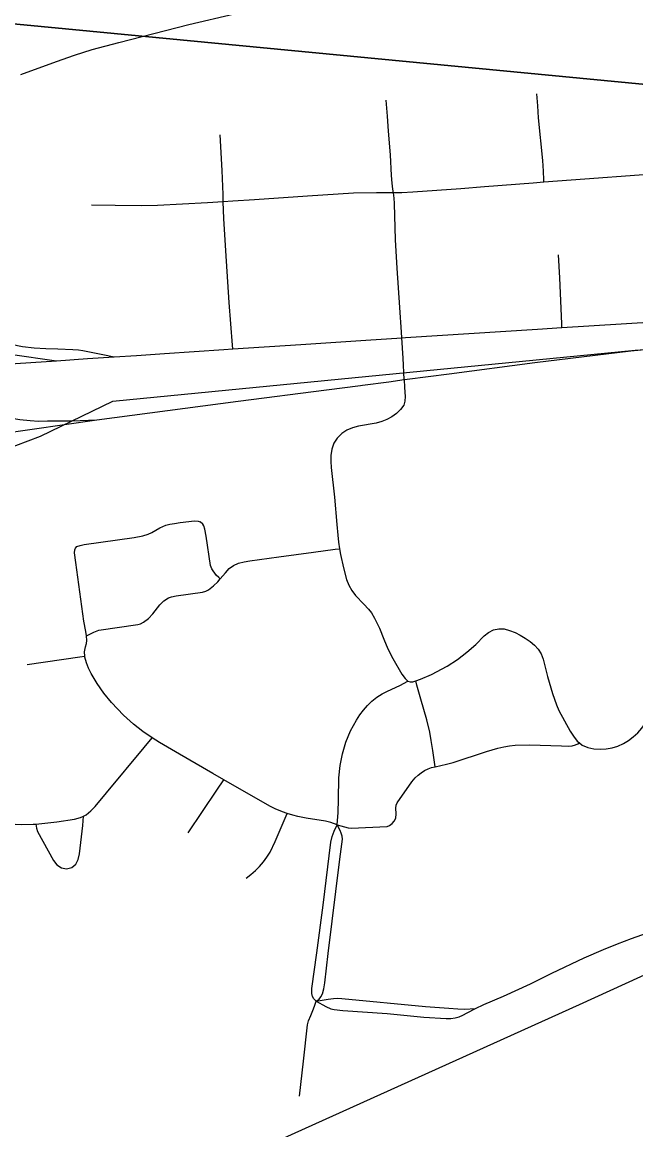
# Model space of a CAD drawing. Extents: x 0 to 1134, y 0 to 440.
# Drawn here: x 844.396 to 844.717, y 362.599 to 363.179 of the extents above; entities that cross this region are included whole.
import ezdxf

# ---------------------------------------------------------------- set-up
doc = ezdxf.new("R2010")
doc.units = 0
for name, color, linetype in [('GM_X_City_Street', 7, 'Continuous'), ('GM_X_Rail_Line', 7, 'Continuous'), ('GM_X_Section', 7, 'Continuous'), ('GM_X_State_Route', 7, 'Continuous'), ('GM_X_Township_Road', 7, 'Continuous'), ('GM_X_US_Route', 7, 'Continuous')]:
    doc.layers.add(name, color=color, linetype=linetype)

msp = doc.modelspace()

# ---------------------------------------------------------------- linework, layer by layer
at = {"layer": 'GM_X_City_Street'}
for points in [[(844.59581, 362.99157), (844.59603, 362.98744), (844.59637, 362.98275), (844.59617, 362.98029), (844.59555, 362.97821), (844.59392, 362.97584), (844.59181, 362.97379), (844.58938, 362.97203), (844.5868, 362.97059), (844.58403, 362.96951), (844.58112, 362.96874), (844.57194, 362.96709), (844.56885, 362.96627), (844.56586, 362.96503), (844.56312, 362.96326), (844.56079, 362.96095), (844.55903, 362.95817), (844.55792, 362.95508), (844.55744, 362.95186), (844.55743, 362.94865), (844.55765, 362.9455), (844.55941, 362.93006), (844.56056, 362.91577), (844.56104, 362.91005), (844.56146, 362.90646), (844.56199, 362.90305)], [(844.42465, 362.90413), (844.42632, 362.90472), (844.42842, 362.90524), (844.45464, 362.9089), (844.45918, 362.9097), (844.46199, 362.91062), (844.46383, 362.91154), (844.46807, 362.91394), (844.47106, 362.91527), (844.47324, 362.91584), (844.4757, 362.9163), (844.47863, 362.91676), (844.48609, 362.91756), (844.48798, 362.9175), (844.48906, 362.91711)], [(844.49948, 362.88721), (844.49882, 362.8879), (844.4975, 362.88927), (844.49521, 362.89249), (844.49458, 362.89433), (844.49223, 362.90964), (844.49159, 362.91331), (844.49102, 362.91492), (844.49045, 362.91589), (844.48906, 362.91711)], [(844.42957, 362.85745), (844.42935, 362.85967), (844.4282, 362.86507), (844.42401, 362.89576), (844.42338, 362.90087), (844.4235, 362.90241), (844.4239, 362.90327), (844.42465, 362.90413)], [(844.49948, 362.88721), (844.50227, 362.89049), (844.50431, 362.89263), (844.5066, 362.89433), (844.50921, 362.89541), (844.5121, 362.89613), (844.51509, 362.89666), (844.53027, 362.89876), (844.54834, 362.90127), (844.55963, 362.90273), (844.56199, 362.90305)], [(844.56199, 362.90305), (844.56245, 362.90009), (844.5641, 362.89306), (844.5657, 362.88698), (844.56688, 362.88398), (844.56843, 362.88117), (844.57033, 362.87858), (844.57463, 362.87401), (844.57709, 362.87135), (844.57863, 362.86943), (844.58035, 362.86677), (844.58291, 362.86151), (844.58513, 362.85568), (844.5873, 362.85064), (844.58987, 362.84561), (844.59456, 362.83747), (844.59629, 362.83509), (844.59767, 362.83373)], [(844.42957, 362.85745), (844.43175, 362.85858), (844.43342, 362.85944), (844.43617, 362.86036), (844.45648, 362.86334), (844.45798, 362.8638), (844.45946, 362.86462), (844.46216, 362.86653), (844.46428, 362.86893), (844.46805, 362.87375), (844.47015, 362.87573), (844.47249, 362.87729), (844.47416, 362.87785), (844.4765, 362.87832), (844.49037, 362.88036), (844.49211, 362.8809), (844.49348, 362.88155), (844.49605, 362.88355), (844.49827, 362.88579), (844.49948, 362.88721)], [(844.68747, 362.80139), (844.68881, 362.80028), (844.69188, 362.79896), (844.69506, 362.79839), (844.69822, 362.79819), (844.7014, 362.79836), (844.7045, 362.79891), (844.70753, 362.79978), (844.71042, 362.80105), (844.7131, 362.80268), (844.71563, 362.80459), (844.71802, 362.80671), (844.72016, 362.80911), (844.72196, 362.81178), (844.7233, 362.81469), (844.72424, 362.81774), (844.72547, 362.82393), (844.72616, 362.83014), (844.72682, 362.8394), (844.72761, 362.84862), (844.72881, 362.86095), (844.73012, 362.8733), (844.73041, 362.87862)], [(844.60181, 362.83387), (844.60427, 362.83474), (844.61, 362.83727), (844.6183, 362.84166), (844.6236, 362.84503), (844.62857, 362.84886), (844.63331, 362.85297), (844.63764, 362.85737), (844.63997, 362.85921), (844.64251, 362.86057), (844.64525, 362.86119), (844.64808, 362.86105), (844.65096, 362.86029), (844.65376, 362.85916), (844.65648, 362.85781), (844.65911, 362.85627), (844.66162, 362.85454), (844.66392, 362.85265), (844.66588, 362.85049), (844.66736, 362.84802), (844.6684, 362.84524), (844.67071, 362.83624), (844.67329, 362.82727), (844.67537, 362.82135), (844.67664, 362.81845), (844.67959, 362.81298), (844.68269, 362.80759), (844.68433, 362.80494), (844.68627, 362.80239), (844.68747, 362.80139)], [(844.42875, 362.84685), (844.42853, 362.84909), (844.42908, 362.85166), (844.42963, 362.85348), (844.42981, 362.85502), (844.42957, 362.85745)], [(844.39854, 362.8424), (844.42619, 362.84647), (844.42875, 362.84685)], [(844.46405, 362.8041), (844.45912, 362.80735), (844.4543, 362.81119), (844.44905, 362.81588), (844.44265, 362.82263), (844.43876, 362.82742), (844.43521, 362.83249), (844.43202, 362.83775), (844.43069, 362.84048), (844.4296, 362.84333), (844.42881, 362.84622), (844.42875, 362.84685)], [(844.56072, 362.75859), (844.56124, 362.76507), (844.56141, 362.77178), (844.56169, 362.7832), (844.56227, 362.78953), (844.56346, 362.7958), (844.5653, 362.8019), (844.56777, 362.80778), (844.5708, 362.8134), (844.57254, 362.81608), (844.57447, 362.81864), (844.57659, 362.82107), (844.57893, 362.8233), (844.58146, 362.8253), (844.5842, 362.82703), (844.58706, 362.82849), (844.59356, 362.83146), (844.59767, 362.83373)], [(844.59767, 362.83373), (844.59894, 362.83339), (844.60035, 362.83336), (844.60181, 362.83387)], [(844.61204, 362.78897), (844.61186, 362.79014), (844.61076, 362.79747), (844.60995, 362.80272), (844.60924, 362.80699), (844.60761, 362.81347), (844.60449, 362.82432), (844.60243, 362.83171), (844.60181, 362.83387)], [(844.42816, 362.76315), (844.42943, 362.76381), (844.43197, 362.76585), (844.43415, 362.76816), (844.44019, 362.77523), (844.4599, 362.79908), (844.46405, 362.8041)], [(844.5014, 362.78211), (844.49572, 362.78534), (844.47828, 362.79559), (844.4679, 362.80156), (844.46405, 362.8041)], [(844.61204, 362.78897), (844.61798, 362.79024), (844.62141, 362.79113), (844.63893, 362.79688), (844.64484, 362.79865), (844.64784, 362.79939), (844.65086, 362.79989), (844.65392, 362.80019), (844.66128, 362.80043), (844.67808, 362.79983), (844.68181, 362.79967), (844.6836, 362.79998), (844.68542, 362.80044), (844.68658, 362.80098), (844.68747, 362.80139)], [(844.56072, 362.75859), (844.56647, 362.75698), (844.56807, 362.75675), (844.58683, 362.75767), (844.5881, 362.75827), (844.58954, 362.75931), (844.59064, 362.76046), (844.59143, 362.762), (844.59163, 362.76429), (844.59148, 362.76727), (844.59158, 362.76881), (844.59218, 362.77005), (844.59983, 362.78099), (844.60152, 362.78308), (844.60316, 362.78457), (844.60476, 362.78576), (844.60645, 362.78691), (844.60828, 362.78785), (844.61007, 362.78855), (844.61204, 362.78897)], [(844.4829, 362.75442), (844.49776, 362.77665), (844.5014, 362.78211)], [(844.53456, 362.76453), (844.53215, 362.7653), (844.52828, 362.76696), (844.52554, 362.76837), (844.5014, 362.78211)], [(844.37576, 362.76436), (844.37723, 362.7634), (844.38009, 362.76196), (844.38305, 362.76081), (844.3861, 362.75993), (844.38921, 362.7593), (844.39234, 362.7589), (844.39548, 362.75871), (844.40177, 362.75883), (844.40318, 362.75897)], [(844.40318, 362.75897), (844.4035, 362.75683), (844.40407, 362.755), (844.41234, 362.73994), (844.4142, 362.73761), (844.41654, 362.73604), (844.41925, 362.73556), (844.42192, 362.73626), (844.42403, 362.738), (844.42534, 362.74051), (844.42601, 362.74347), (844.42778, 362.75828), (844.42816, 362.76315)], [(844.40318, 362.75897), (844.41413, 362.76009), (844.42338, 362.76146), (844.42652, 362.76232), (844.42816, 362.76315)], [(844.51323, 362.73074), (844.51568, 362.73261), (844.51801, 362.73464), (844.52019, 362.73683), (844.52221, 362.73919), (844.52401, 362.74169), (844.52563, 362.7443), (844.52836, 362.7498), (844.53349, 362.76199), (844.53456, 362.76453)], [(844.56072, 362.75859), (844.5574, 362.75985), (844.5547, 362.76053), (844.54461, 362.76209), (844.54013, 362.76294), (844.5376, 362.76358), (844.53456, 362.76453)], [(844.54983, 362.66627), (844.54849, 362.66756), (844.54788, 362.66868), (844.54747, 362.67024), (844.54745, 362.67298), (844.55014, 362.69163), (844.5534, 362.71655), (844.5574, 362.74958), (844.55809, 362.75239), (844.55918, 362.75526), (844.56072, 362.75859)], [(844.54983, 362.66627), (844.55132, 362.66736), (844.55224, 362.66857), (844.55304, 362.67006), (844.55378, 362.67281), (844.55423, 362.67585), (844.55603, 362.6913), (844.56221, 362.74069), (844.56348, 362.75101), (844.56342, 362.75256), (844.56291, 362.75423), (844.56233, 362.75554), (844.56072, 362.75859)], [(844.63311, 362.66241), (844.63751, 362.66456), (844.64772, 362.66895), (844.6619, 362.67545), (844.6731, 362.68091), (844.68996, 362.68891), (844.7001, 362.6933), (844.70728, 362.6963), (844.71468, 362.69914), (844.72799, 362.70375)], [(844.54111, 362.61653), (844.5432, 362.63487), (844.5453, 362.654), (844.54581, 362.65595), (844.54696, 362.65887), (844.54811, 362.66134), (844.54896, 362.66364), (844.54983, 362.66627)], [(844.54983, 362.66627), (844.55597, 362.66736), (844.55889, 362.66771), (844.56067, 362.66782), (844.56319, 362.66771), (844.60697, 362.66355), (844.61913, 362.66264), (844.62377, 362.66227), (844.62735, 362.66217), (844.63311, 362.66241)], [(844.54983, 362.66627), (844.55487, 362.66358), (844.55746, 362.66237), (844.55912, 362.66191), (844.56371, 362.66146), (844.58688, 362.65985), (844.60599, 362.65799), (844.61781, 362.65717), (844.6202, 362.65721), (844.62243, 362.65755), (844.62458, 362.65817), (844.62653, 362.65893), (844.62878, 362.66012), (844.63311, 362.66241)]]:
    msp.add_lwpolyline(points, dxfattribs=at)
at = {"layer": 'GM_X_Rail_Line'}
for points in [[(844.39538, 363.15114), (844.41397, 363.15803), (844.42337, 363.16121), (844.4327, 363.16417), (844.44649, 363.16792), (844.48317, 363.17738), (844.50708, 363.18283)], [(844.35379, 362.94235), (844.4056, 362.96198), (844.44342, 362.98021), (844.71652, 363.0069), (845.33834, 363.04906), (845.38221, 363.05921), (845.42429, 363.06541), (845.53321, 363.06295), (845.56373, 363.07909), (845.64047, 363.10636), (845.70897, 363.12492), (845.75724, 363.13484), (845.80056, 363.13856), (845.83254, 363.13801), (845.86997, 363.13669), (845.92431, 363.13033), (845.97814, 363.12077), (846.01417, 363.11202), (846.2916, 363.01729), (846.36382, 363.01059)], [(844.24205, 362.46265), (844.53885, 362.59748), (844.68747, 362.66459), (844.88606, 362.75532), (845.20917, 362.90278), (845.3331, 362.95907)]]:
    msp.add_lwpolyline(points, dxfattribs=at)
at = {"layer": 'GM_X_Section'}
for points in [[(843.94203, 364.23217), (844.94191, 364.13589), (844.84938, 363.13367), (843.8514, 363.22955)], [(843.8514, 363.22955), (844.84938, 363.13367), (844.75987, 362.13104), (843.74548, 362.21165)]]:
    msp.add_lwpolyline(points, close=True, dxfattribs=at)
at = {"layer": 'GM_X_State_Route'}
msp.add_line((844.57294, 362.98845), (844.57393, 362.98858), dxfattribs=at)
for points in [[(844.59581, 362.99157), (844.59744, 362.99178), (844.61936, 362.99451), (844.66414, 363.00046), (844.71425, 363.0066), (844.73966, 363.00906), (844.74665, 363.00956)], [(844.38713, 362.99957), (844.41395, 363.00129)], [(844.43513, 362.97046), (844.5089, 362.98016), (844.55511, 362.98611), (844.57294, 362.98845)], [(844.57393, 362.98858), (844.5878, 362.99041), (844.59581, 362.99157)], [(844.33252, 362.95615), (844.38413, 362.96306), (844.43513, 362.97046)]]:
    msp.add_lwpolyline(points, dxfattribs=at)
at = {"layer": 'GM_X_Township_Road'}
for points in [[(844.66879, 363.09473), (844.66875, 363.0961), (844.66859, 363.10056), (844.66825, 363.10616), (844.6661, 363.12843), (844.66561, 363.13474), (844.66525, 363.14107)], [(844.59018, 363.08924), (844.58984, 363.09119), (844.58946, 363.09424), (844.58917, 363.09828), (844.58859, 363.10905), (844.58752, 363.12141), (844.587, 363.12937), (844.58637, 363.13769)], [(844.50117, 363.08448), (844.50105, 363.08837), (844.50055, 363.10088), (844.49951, 363.11955)], [(844.74438, 363.09974), (844.74097, 363.09974), (844.7361, 363.09974), (844.71873, 363.09856), (844.69019, 363.09631), (844.66879, 363.09473)], [(844.66879, 363.09473), (844.66322, 363.09432), (844.63785, 363.09244), (844.62551, 363.0914), (844.60033, 363.08952), (844.59464, 363.0893), (844.59018, 363.08924)], [(844.59018, 363.08924), (844.58135, 363.08926), (844.56929, 363.08899), (844.54519, 363.08755), (844.51748, 363.08565), (844.50622, 363.08481), (844.50117, 363.08448)], [(844.59461, 363.01344), (844.59445, 363.01634), (844.59348, 363.02931), (844.59217, 363.04974), (844.59132, 363.06471), (844.59065, 363.08363), (844.59049, 363.08639), (844.59018, 363.08924)], [(844.50117, 363.08448), (844.49293, 363.08396), (844.46676, 363.08253), (844.45842, 363.08236), (844.44466, 363.0826), (844.43232, 363.08284)], [(844.50613, 363.00758), (844.50599, 363.00952), (844.50435, 363.03185), (844.50245, 363.05881), (844.5014, 363.07587), (844.50117, 363.08448)], [(844.67825, 363.01874), (844.67818, 363.02069), (844.67727, 363.04477), (844.67644, 363.05682)], [(844.34105, 363.02754), (844.34349, 363.02904), (844.3453, 363.02967), (844.34702, 363.02954), (844.34903, 363.02883), (844.35108, 363.0277), (844.36173, 363.02153), (844.36996, 363.01734), (844.37844, 363.01368), (844.38425, 363.01166), (844.39018, 363.01006), (844.39621, 363.00888), (844.40231, 363.00819), (844.40838, 363.00784), (844.41459, 363.00765), (844.42244, 363.00734), (844.4255, 363.00705), (844.4278, 363.00669), (844.43822, 363.00461), (844.44421, 363.00341)], [(844.59581, 362.99157), (844.59519, 363.00277), (844.59461, 363.01344)]]:
    msp.add_lwpolyline(points, dxfattribs=at)
at = {"layer": 'GM_X_US_Route'}
msp.add_line((844.57294, 362.98845), (844.57393, 362.98858), dxfattribs=at)
for points in [[(844.28173, 363.06183), (844.28952, 363.05821), (844.29623, 363.05473), (844.30276, 363.05058), (844.32022, 363.03989), (844.3356, 363.03076), (844.34105, 363.02754), (844.35318, 363.02035), (844.36427, 363.01439), (844.37275, 363.01027), (844.37859, 363.00792), (844.3846, 363.00605), (844.38979, 363.00486), (844.41395, 363.00129)], [(844.45589, 363.00418), (844.47048, 363.00513), (844.50146, 363.00727), (844.50613, 363.00758), (844.54171, 363.00995), (844.57578, 363.01216), (844.59461, 363.01344), (844.59648, 363.01356), (844.66556, 363.01793), (844.67825, 363.01874), (844.72613, 363.02177), (844.74571, 363.02304), (844.77081, 363.02479), (844.80482, 363.02701), (844.82396, 363.02806), (844.84212, 363.02906), (844.84856, 363.02954), (844.86088, 363.03046), (844.86304, 363.03062), (844.87357, 363.0314), (844.92563, 363.03522), (845.05085, 363.0435), (845.08084, 363.04547)], [(844.59581, 362.99157), (844.59744, 362.99178), (844.61936, 362.99451), (844.66414, 363.00046), (844.71425, 363.0066), (844.73966, 363.00906), (844.74665, 363.00956)], [(844.41395, 363.00129), (844.43021, 363.00251), (844.44421, 363.00341), (844.45589, 363.00418)], [(844.43513, 362.97046), (844.5089, 362.98016), (844.55511, 362.98611), (844.57294, 362.98845)], [(844.57393, 362.98858), (844.5878, 362.99041), (844.59581, 362.99157)], [(844.38967, 362.97151), (844.39479, 362.97061), (844.40026, 362.97006), (844.40453, 362.9698), (844.40931, 362.96987), (844.42194, 362.96996), (844.43513, 362.97046)]]:
    msp.add_lwpolyline(points, dxfattribs=at)

doc.saveas('drawing.dxf')
